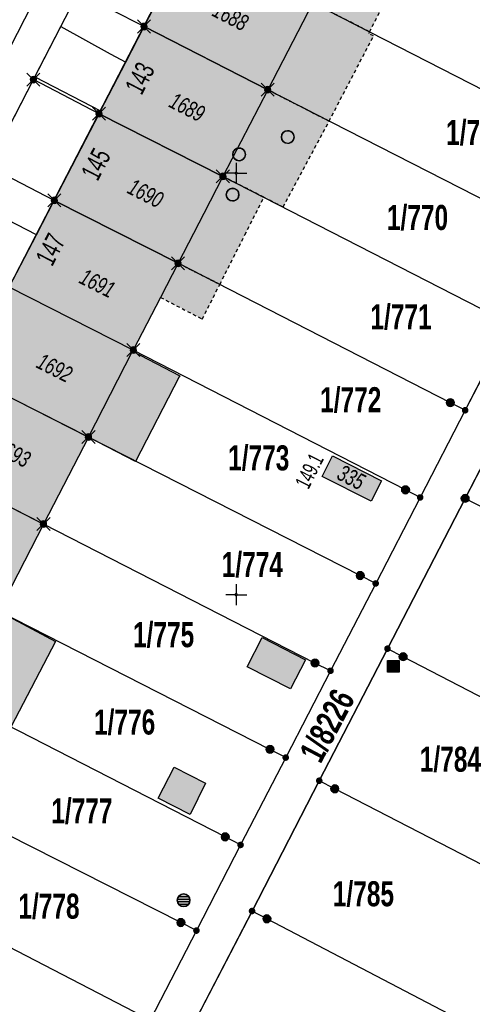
# Model space of a CAD drawing. Header units: metres. Extents: x 2695560 to 2696939, y 1260491 to 1262050.
# Tile 720 of 1005: x 2696438 to 2696465, y 1260851 to 1260909. Entities that reach past the tile are written whole.
import ezdxf

# ---------------------------------------------------------------- set-up
doc = ezdxf.new("R2010")
doc.units = ezdxf.units.M
doc.linetypes.add('AUSGEZOGEN', pattern=[0])
doc.linetypes.add('VERDECKT2_S2', pattern=[0.36, 0.2, -0.16])
for name, color, linetype in [('XR$1$AV_Flächen (EO)', 7, 'AUSGEZOGEN'), ('XR$1$AV_Gebäudeflächen (BB)', 7, 'AUSGEZOGEN'), ('XR$1$AV_Gebäudeflächen (EO)', 7, 'AUSGEZOGEN'), ('XR$1$AV_Grenzpunkte', 7, 'AUSGEZOGEN'), ('XR$1$AV_Grundstück-Nr.', 7, 'AUSGEZOGEN'), ('XR$1$AV_Haus-Nr.', 7, 'AUSGEZOGEN'), ('XR$1$AV_Koordinatennetzpunkte', 7, 'AUSGEZOGEN'), ('XR$1$AV_Linien (BB)', 7, 'AUSGEZOGEN'), ('XR$1$AV_Linien (EO)', 7, 'AUSGEZOGEN'), ('XR$1$AV_Versicherung-Nr.', 7, 'AUSGEZOGEN'), ('XR$1$AW_LK_Schachtdeckel', 24, 'AUSGEZOGEN'), ('XR$1$FM_LK_SW_TRASSEKNOTEN', 94, 'AUSGEZOGEN'), ('XR$1$Liegenschaftsgrenzen', 7, 'AUSGEZOGEN'), ('XR$1$PFAV', 255, 'AUSGEZOGEN'), ('XR$1$PFAW', 255, 'AUSGEZOGEN'), ('XR$1$PFWFM', 255, 'AUSGEZOGEN'), ('XR$1$RP_Abstandslinie', 7, 'AUSGEZOGEN'), ('XR$1$TV_LK_KNOTEN', 92, 'AUSGEZOGEN')]:
    doc.layers.add(name, color=color, linetype=linetype)
doc.styles.add('ARIAL', font='arial.ttf')

# ---------------------------------------------------------------- blocks, each defined once
blk = doc.blocks.new('BWAV20')
at = {"true_color": 0x000000, "transparency": 33554687}
blk.add_hatch(color=18, dxfattribs=at).paths.add_polyline_path([(0.17, 0), (0.16, 0.03), (0.15, 0.07), (0.14, 0.1), (0.11, 0.12), (0.09, 0.14), (0.06, 0.16), (0.03, 0.16), (-0.01, 0.17), (-0.04, 0.16), (-0.07, 0.15), (-0.1, 0.13), (-0.13, 0.11), (-0.15, 0.08), (-0.16, 0.05), (-0.17, 0.02), (-0.17, -0.02), (-0.16, -0.05), (-0.15, -0.08), (-0.13, -0.11), (-0.1, -0.13), (-0.07, -0.15), (-0.04, -0.16), (-0.01, -0.17), (0.03, -0.16), (0.06, -0.16), (0.09, -0.14), (0.11, -0.12), (0.14, -0.1), (0.15, -0.07), (0.16, -0.03)])
at = {"layer": 'XR$1$PFAV', "transparency": 33554687}
blk.add_hatch(color=7, dxfattribs=at).paths.add_polyline_path([(0.5, 0), (0.49, 0.1), (0.46, 0.2), (0.41, 0.29), (0.34, 0.36), (0.26, 0.42), (0.17, 0.47), (0.08, 0.49), (-0.03, 0.5), (-0.13, 0.48), (-0.22, 0.45), (-0.31, 0.4), (-0.38, 0.33), (-0.44, 0.24), (-0.48, 0.15), (-0.5, 0.05), (-0.5, -0.05), (-0.48, -0.15), (-0.44, -0.24), (-0.38, -0.33), (-0.31, -0.4), (-0.22, -0.45), (-0.13, -0.48), (-0.03, -0.5), (0.08, -0.49), (0.17, -0.47), (0.26, -0.42), (0.34, -0.36), (0.41, -0.29), (0.46, -0.2), (0.49, -0.1)])
blk = doc.blocks.new('BWAV19')
at = {"layer": 'XR$1$PFAV', "transparency": 33554687}
blk.add_hatch(color=7, dxfattribs=at).paths.add_polyline_path([(0, 0.24), (-0.024, 0.239), (-0.048, 0.235), (-0.072, 0.229), (-0.095, 0.221), (-0.116, 0.21), (-0.137, 0.197), (-0.156, 0.182), (-0.174, 0.165), (-0.19, 0.147), (-0.204, 0.127), (-0.215, 0.106), (-0.225, 0.083), (-0.232, 0.06), (-0.237, 0.036), (-0.24, 0.012), (-0.24, -0.012), (-0.237, -0.036), (-0.232, -0.06), (-0.225, -0.083), (-0.215, -0.106), (-0.204, -0.127), (-0.19, -0.147), (-0.174, -0.165), (-0.156, -0.182), (-0.137, -0.197), (-0.116, -0.21), (-0.095, -0.221), (-0.072, -0.229), (-0.048, -0.235), (-0.024, -0.239), (0, -0.24), (0.024, -0.239), (0.048, -0.235), (0.072, -0.229), (0.095, -0.221), (0.116, -0.21), (0.137, -0.197), (0.156, -0.182), (0.174, -0.165), (0.19, -0.147), (0.204, -0.127), (0.215, -0.106), (0.225, -0.083), (0.232, -0.06), (0.237, -0.036), (0.24, -0.012), (0.24, 0.012), (0.237, 0.036), (0.232, 0.06), (0.225, 0.083), (0.215, 0.106), (0.204, 0.127), (0.19, 0.147), (0.174, 0.165), (0.156, 0.182), (0.137, 0.197), (0.116, 0.21), (0.095, 0.221), (0.072, 0.229), (0.048, 0.235), (0.024, 0.239)])
at = {"color": 7, "transparency": 33554687}
for p, q in [((-0.5, 0.5), (-0.17, 0.17)), ((0.17, 0.17), (0.5, 0.5)), ((-0.5, -0.5), (-0.17, -0.17)), ((0.17, -0.17), (0.5, -0.5))]:
    blk.add_line(p, q, dxfattribs=at)
for start, end in [(90, 270), (270, 90)]:
    blk.add_arc((0, 0), 0.24, start, end, dxfattribs=at)
blk = doc.blocks.new('BAV15')
at = {"layer": 'XR$1$PFAV', "transparency": 33554687}
blk.add_hatch(color=7, dxfattribs=at).paths.add_polyline_path([(0.5, 0), (0.49, 0.1), (0.46, 0.2), (0.41, 0.29), (0.34, 0.36), (0.26, 0.42), (0.17, 0.47), (0.08, 0.49), (-0.03, 0.5), (-0.13, 0.48), (-0.22, 0.45), (-0.31, 0.4), (-0.38, 0.33), (-0.44, 0.24), (-0.48, 0.15), (-0.5, 0.05), (-0.5, -0.05), (-0.48, -0.15), (-0.44, -0.24), (-0.38, -0.33), (-0.31, -0.4), (-0.22, -0.45), (-0.13, -0.48), (-0.03, -0.5), (0.08, -0.49), (0.17, -0.47), (0.26, -0.42), (0.34, -0.36), (0.41, -0.29), (0.46, -0.2), (0.49, -0.1)])
at = {"color": 7, "transparency": 33554687}
for start, end in [(90, 270), (270, 90)]:
    blk.add_arc((0, 0), 0.5, start, end, dxfattribs=at)
at = {"layer": 'XR$1$PFAV', "transparency": 33554687}
blk.add_circle((0, 0), 0.5, dxfattribs=at)
blk = doc.blocks.new('BAV2041')
at = {"color": 7, "transparency": 33554687}
for p, q in [((0, 0.5), (0, 0.05)), ((-0.05, 0), (-0.5, 0)), ((0.05, 0), (0.5, 0)), ((0, -0.05), (0, -0.5))]:
    blk.add_line(p, q, dxfattribs=at)
blk.add_circle((0, 0), 0.05, dxfattribs=at)
for start, end in [(90, 270), (270, 90)]:
    blk.add_arc((0, 0), 0.05, start, end, dxfattribs=at)
blk = doc.blocks.new('BAW2082')
at = {"layer": 'XR$1$PFAW', "transparency": 33554687}
blk.add_hatch(color=7, dxfattribs=at).paths.add_polyline_path([(0.509, -0.003), (0.499, 0.098), (0.469, 0.194), (0.42, 0.283), (0.354, 0.359), (0.274, 0.421), (0.183, 0.466), (0.085, 0.491), (-0.016, 0.496), (-0.116, 0.481), (-0.211, 0.446), (-0.297, 0.392), (-0.37, 0.323), (-0.428, 0.24), (-0.468, 0.147), (-0.488, 0.047), (-0.488, -0.054), (-0.468, -0.153), (-0.428, -0.246), (-0.37, -0.329), (-0.297, -0.398), (-0.211, -0.452), (-0.116, -0.487), (-0.016, -0.502), (0.085, -0.497), (0.183, -0.472), (0.274, -0.427), (0.354, -0.366), (0.42, -0.289), (0.469, -0.2), (0.499, -0.104)])
at = {"transparency": 33554687}
for start, end in [(91.19481, 268.80519), (268.80519, 91.19481)]:
    blk.add_arc((0.01, 0), 0.5, start, end, dxfattribs=at)
at = {"layer": 'XR$1$PFAW', "transparency": 33554687}
blk.add_circle((0.009, -0.003), 0.5, dxfattribs=at)
blk = doc.blocks.new('BWFM6')
at = {"layer": 'XR$1$PFWFM', "transparency": 33554687}
blk.add_hatch(color=7, dxfattribs=at).paths.add_polyline_path([(0.5, 0), (0.49, 0.101), (0.459, 0.197), (0.41, 0.286), (0.344, 0.362), (0.264, 0.424), (0.174, 0.469), (0.076, 0.494), (-0.025, 0.499), (-0.125, 0.484), (-0.22, 0.449), (-0.306, 0.395), (-0.379, 0.326), (-0.437, 0.243), (-0.477, 0.15), (-0.497, 0.051), (-0.497, -0.051), (-0.477, -0.15), (-0.437, -0.243), (-0.379, -0.326), (-0.306, -0.395), (-0.22, -0.449), (-0.125, -0.484), (-0.025, -0.499), (0.076, -0.494), (0.174, -0.469), (0.264, -0.424), (0.344, -0.362), (0.41, -0.286), (0.459, -0.197), (0.49, -0.101)])
at = {"color": 94, "transparency": 33554687}
for p, q in [((-0.484, 0.1), (0.486, 0.1)), ((-0.4, 0.3), (0.4, 0.3)), ((-0.487, -0.1), (0.487, -0.1)), ((-0.4, -0.3), (0.4, -0.3))]:
    blk.add_line(p, q, dxfattribs=at)
for start, end in [(90, 270), (270, 90)]:
    blk.add_arc((0, 0), 0.5, start, end, dxfattribs=at)
at = {"layer": 'XR$1$PFWFM', "transparency": 33554687}
blk.add_circle((0, 0, 0.993), 0.5, dxfattribs=at)
blk = doc.blocks.new('BTV1')
at = {"layer": 'XR$1$PFWFM', "transparency": 33554687}
blk.add_hatch(color=7, dxfattribs=at).paths.add_polyline_path([(-0.5, 0.5), (-0.5, -0.5), (0.5, -0.5), (0.5, 0.5)])
at = {"color": 92, "transparency": 33554687}
for p, q in [((-0.219, 0.321), (-0.219, -0.298)), ((-0.208, -0.05), (0.23, 0.31)), ((-0.159, 0.001), (0.192, -0.283))]:
    blk.add_line(p, q, dxfattribs=at)
blk.add_polyline3d([(-0.5, 0.5, 0.993), (0.5, 0.5, 0.993), (0.5, -0.5, 0.993), (-0.5, -0.5, 0.993)], close=True, dxfattribs=at)

msp = doc.modelspace()

# ---------------------------------------------------------------- hatches: boundary and pattern name
at = {"layer": 'XR$1$AV_Gebäudeflächen (BB)', "true_color": 0xd2d2d2, "transparency": 33554687}
for points in [[(2696445.5, 1260908.51), (2696452.84, 1260904.76), (2696455.51, 1260909.92), (2696448.17, 1260913.67), (2696446.511, 1260910.464)], [(2696442.83, 1260903.34), (2696450.18, 1260899.62), (2696452.84, 1260904.76), (2696445.5, 1260908.51), (2696444.411, 1260906.401), (2696442.922, 1260903.518)], [(2696440.17, 1260898.2), (2696447.52, 1260894.47), (2696449.043, 1260897.419), (2696450.18, 1260899.62), (2696442.83, 1260903.34)], [(2696437.5, 1260893.05), (2696444.86, 1260889.32), (2696446.473, 1260892.443), (2696447.52, 1260894.47), (2696440.17, 1260898.2), (2696439.111, 1260896.157)], [(2696444.86, 1260889.32), (2696437.5, 1260893.05), (2696437.408, 1260892.872), (2696435.789, 1260889.725), (2696434.84, 1260887.88), (2696442.2, 1260884.16), (2696444.992, 1260882.706), (2696447.594, 1260887.74), (2696447.626, 1260887.802), (2696444.822, 1260889.247)], [(2696432.18, 1260882.74), (2696439.53, 1260879), (2696442.2, 1260884.16), (2696434.84, 1260887.88), (2696433.946, 1260886.152)], [(2696456.063, 1260881.828), (2696458.973, 1260880.356), (2696459.593, 1260881.565), (2696456.676, 1260883.04)], [(2696429.51, 1260877.57), (2696436.86, 1260873.84), (2696439.53, 1260879), (2696432.18, 1260882.74), (2696430.53, 1260879.545)], [(2696426.84, 1260872.41), (2696434.2, 1260868.69), (2696437.617, 1260866.998), (2696440.238, 1260872.027), (2696436.86, 1260873.84), (2696429.51, 1260877.57), (2696428.751, 1260876.104), (2696426.958, 1260872.638)], [(2696451.625, 1260870.542), (2696454.199, 1260869.223), (2696455.081, 1260870.945), (2696452.507, 1260872.264)], [(2696446.342, 1260862.754), (2696448.23, 1260861.784), (2696449.148, 1260863.628), (2696447.283, 1260864.586)]]:
    msp.add_hatch(color=254, dxfattribs=at).paths.add_polyline_path(points)
at = {"layer": 'XR$1$AV_Gebäudeflächen (EO)', "true_color": 0xebebeb, "transparency": 33554687}
for points in [[(2696458.885, 1260908.196), (2696464.197, 1260918.538), (2696460.85, 1260920.25), (2696455.51, 1260909.92)], [(2696456.482, 1260902.899), (2696459.122, 1260907.951), (2696458.856, 1260908.09), (2696458.885, 1260908.196), (2696455.51, 1260909.92), (2696452.84, 1260904.76)], [(2696452.616, 1260898.387), (2696453.758, 1260897.809), (2696456.482, 1260902.899), (2696452.84, 1260904.76), (2696450.18, 1260899.62)], [(2696447.52, 1260894.47), (2696449.998, 1260893.216), (2696451.487, 1260896.157), (2696452.616, 1260898.387), (2696450.18, 1260899.62), (2696449.043, 1260897.419)], [(2696446.473, 1260892.443), (2696448.958, 1260891.16), (2696449.998, 1260893.216), (2696447.52, 1260894.47)]]:
    msp.add_hatch(color=7, dxfattribs=at).paths.add_polyline_path(points)

# ---------------------------------------------------------------- linework, layer by layer
at = {"layer": 'XR$1$AV_Flächen (EO)', "color": 7, "linetype": 'AUSGEZOGEN', "transparency": 33554687}
for p, q in [((2696455.51, 1260909.92), (2696452.84, 1260904.76)), ((2696452.84, 1260904.76), (2696450.18, 1260899.62)), ((2696447.52, 1260894.47), (2696446.473, 1260892.443))]:
    msp.add_line(p, q, dxfattribs=at)
at = {"layer": 'XR$1$AV_Flächen (EO)', "color": 7, "linetype": 'VERDECKT2_S2', "transparency": 33554687}
for p, q in [((2696455.51, 1260909.92), (2696458.885, 1260908.196)), ((2696452.84, 1260904.76), (2696456.482, 1260902.899)), ((2696450.18, 1260899.62), (2696452.616, 1260898.387))]:
    msp.add_line(p, q, dxfattribs=at)
for points in [[(2696458.885, 1260908.196), (2696464.197, 1260918.538), (2696460.85, 1260920.25)], [(2696456.482, 1260902.899), (2696459.122, 1260907.951), (2696458.856, 1260908.09), (2696458.885, 1260908.196), (2696455.51, 1260909.92)], [(2696452.616, 1260898.387), (2696453.758, 1260897.809), (2696456.482, 1260902.899), (2696452.84, 1260904.76)], [(2696447.52, 1260894.47), (2696449.998, 1260893.216), (2696451.487, 1260896.157), (2696452.616, 1260898.387), (2696450.18, 1260899.62)], [(2696446.473, 1260892.443), (2696448.958, 1260891.16), (2696449.998, 1260893.216), (2696447.52, 1260894.47)]]:
    msp.add_lwpolyline(points, dxfattribs=at)
at = {"layer": 'XR$1$AV_Flächen (EO)', "color": 7, "linetype": 'AUSGEZOGEN', "transparency": 33554687}
msp.add_lwpolyline([(2696450.18, 1260899.62), (2696449.043, 1260897.419), (2696447.52, 1260894.47)], dxfattribs=at)
at = {"layer": 'XR$1$AV_Linien (BB)', "color": 7, "linetype": 'AUSGEZOGEN', "transparency": 33554687}
for p, q in [((2696445.5, 1260908.51), (2696446.511, 1260910.464)), ((2696455.51, 1260909.92), (2696452.84, 1260904.76)), ((2696439.02, 1260905.534), (2696440.552, 1260908.512)), ((2696444.411, 1260906.401), (2696445.5, 1260908.51)), ((2696445.5, 1260908.51), (2696452.84, 1260904.76)), ((2696442.922, 1260903.518), (2696444.411, 1260906.401)), ((2696439.02, 1260905.534), (2696442.922, 1260903.518)), ((2696452.84, 1260904.76), (2696450.18, 1260899.62)), ((2696440.17, 1260898.2), (2696442.83, 1260903.34)), ((2696442.83, 1260903.34), (2696442.922, 1260903.518)), ((2696442.83, 1260903.34), (2696450.18, 1260899.62)), ((2696439.111, 1260896.157), (2696435.2, 1260898.137)), ((2696439.111, 1260896.157), (2696440.17, 1260898.2)), ((2696440.17, 1260898.2), (2696447.52, 1260894.47)), ((2696437.5, 1260893.05), (2696439.111, 1260896.157)), ((2696444.86, 1260889.32), (2696437.5, 1260893.05)), ((2696434.84, 1260887.88), (2696442.2, 1260884.16)), ((2696442.2, 1260884.16), (2696439.53, 1260879)), ((2696432.18, 1260882.74), (2696439.53, 1260879)), ((2696439.53, 1260879), (2696436.86, 1260873.84))]:
    msp.add_line(p, q, dxfattribs=at)
for points in [[(2696409.197, 1260852.244), (2696409.208, 1260852.267), (2696430.179, 1260892.887), (2696442.325, 1260916.592), (2696454.357, 1260939.78), (2696461.857, 1260954.328), (2696482.033, 1260993.133), (2696499.717, 1261027.358), (2696505.833, 1261039.677), (2696505.846, 1261039.703)], [(2696440.552, 1260908.512), (2696441.58, 1260910.51), (2696442.593, 1260912.492)], [(2696440.552, 1260908.512), (2696443.481, 1260906.881), (2696444.411, 1260906.401)], [(2696475.21, 1260906.37), (2696472.56, 1260901.22), (2696469.89, 1260896.07), (2696467.22, 1260890.9), (2696464.56, 1260885.75), (2696461.89, 1260880.58), (2696459.25, 1260875.48), (2696456.57, 1260870.3), (2696453.91, 1260865.15), (2696451.23, 1260859.97), (2696448.61, 1260854.89), (2696445.86, 1260849.58), (2696445.68, 1260849.24), (2696443.17, 1260844.37), (2696437.64, 1260833.68)], [(2696435.2, 1260898.137), (2696436.27, 1260900.2), (2696438.93, 1260905.36), (2696439.02, 1260905.534)], [(2696477.35, 1260905.27), (2696470.88, 1260892.76), (2696464.56, 1260880.52), (2696459.95, 1260871.61), (2696455.9, 1260863.78), (2696451.91, 1260856.05), (2696447.81, 1260848.13), (2696441.389, 1260835.663)], [(2696450.18, 1260899.62), (2696449.043, 1260897.419), (2696447.52, 1260894.47)], [(2696447.52, 1260894.47), (2696446.473, 1260892.443), (2696444.86, 1260889.32)], [(2696444.86, 1260889.32), (2696444.822, 1260889.247), (2696447.626, 1260887.802), (2696447.594, 1260887.74), (2696444.992, 1260882.706), (2696442.2, 1260884.16)], [(2696436.86, 1260873.84), (2696440.238, 1260872.027), (2696437.617, 1260866.998), (2696434.2, 1260868.69)]]:
    msp.add_lwpolyline(points, dxfattribs=at)
for points in [[(2696456.063, 1260881.828), (2696456.676, 1260883.04), (2696459.593, 1260881.565), (2696458.973, 1260880.356), (2696456.063, 1260881.828)], [(2696451.625, 1260870.542), (2696452.507, 1260872.264), (2696455.081, 1260870.945), (2696454.199, 1260869.223), (2696451.625, 1260870.542)], [(2696446.342, 1260862.754), (2696447.283, 1260864.586), (2696449.148, 1260863.628), (2696448.23, 1260861.784), (2696446.342, 1260862.754)]]:
    msp.add_lwpolyline(points, close=True, dxfattribs=at)
at = {"layer": 'XR$1$AV_Linien (EO)', "color": 7, "linetype": 'AUSGEZOGEN', "transparency": 33554687}
msp.add_line((2696442.2, 1260884.16), (2696444.822, 1260889.247), dxfattribs=at)
at = {"layer": 'XR$1$Liegenschaftsgrenzen', "color": 7, "linetype": 'AUSGEZOGEN', "transparency": 33554687}
for p, q in [((2696438.93, 1260905.36), (2696441.58, 1260910.51)), ((2696436.27, 1260900.2), (2696438.93, 1260905.36)), ((2696464.56, 1260880.52), (2696470.88, 1260892.76)), ((2696467.22, 1260890.9), (2696464.56, 1260885.75)), ((2696464.56, 1260885.75), (2696461.89, 1260880.58)), ((2696461.89, 1260880.58), (2696459.25, 1260875.48)), ((2696459.95, 1260871.61), (2696464.56, 1260880.52)), ((2696492.37, 1260866.17), (2696464.56, 1260880.52)), ((2696459.25, 1260875.48), (2696456.57, 1260870.3)), ((2696455.9, 1260863.78), (2696459.95, 1260871.61)), ((2696456.57, 1260870.3), (2696453.91, 1260865.15)), ((2696453.91, 1260865.15), (2696451.23, 1260859.97)), ((2696451.91, 1260856.05), (2696455.9, 1260863.78)), ((2696451.23, 1260859.97), (2696448.61, 1260854.89)), ((2696447.81, 1260848.13), (2696451.91, 1260856.05)), ((2696448.61, 1260854.89), (2696445.86, 1260849.58))]:
    msp.add_line(p, q, dxfattribs=at)
for points in [[(2696444.23, 1260915.67), (2696448.17, 1260913.67), (2696455.51, 1260909.92), (2696471.65, 1260901.67), (2696472.56, 1260901.22)], [(2696469.89, 1260896.07), (2696469.01, 1260896.52), (2696452.84, 1260904.76), (2696445.5, 1260908.51), (2696441.58, 1260910.51)], [(2696467.22, 1260890.9), (2696466.33, 1260891.36), (2696450.18, 1260899.62), (2696442.83, 1260903.34), (2696438.93, 1260905.36)], [(2696464.56, 1260885.75), (2696463.68, 1260886.2), (2696447.52, 1260894.47), (2696440.17, 1260898.2), (2696436.27, 1260900.2)], [(2696461.89, 1260880.58), (2696461.02, 1260881.03), (2696444.86, 1260889.32), (2696437.5, 1260893.05), (2696433.59, 1260895.03)], [(2696459.25, 1260875.48), (2696458.33, 1260875.95), (2696442.2, 1260884.16), (2696434.84, 1260887.88), (2696430.92, 1260889.89)], [(2696456.57, 1260870.3), (2696455.64, 1260870.76), (2696439.53, 1260879), (2696432.18, 1260882.74), (2696428.28, 1260884.72)], [(2696453.91, 1260865.15), (2696452.97, 1260865.64), (2696436.86, 1260873.84), (2696429.51, 1260877.57), (2696425.6, 1260879.59)], [(2696451.23, 1260859.97), (2696450.32, 1260860.45), (2696434.2, 1260868.69), (2696426.84, 1260872.41), (2696422.93, 1260874.4)], [(2696487.73, 1260857.25), (2696483.75, 1260859.28), (2696475.81, 1260863.39), (2696460.88, 1260871.13), (2696459.95, 1260871.61)], [(2696448.61, 1260854.89), (2696447.69, 1260855.37), (2696431.54, 1260863.54), (2696424.19, 1260867.28), (2696420.28, 1260869.27)], [(2696445.86, 1260849.58), (2696444.95, 1260850.05), (2696428.87, 1260858.38), (2696421.5, 1260862.09), (2696417.61, 1260864.11)], [(2696483.71, 1260849.44), (2696456.82, 1260863.3), (2696455.9, 1260863.78)], [(2696479.65, 1260841.59), (2696475.67, 1260843.65), (2696468.792, 1260847.219), (2696452.79, 1260855.59), (2696451.91, 1260856.05)]]:
    msp.add_lwpolyline(points, dxfattribs=at)
at = {"layer": 'XR$1$RP_Abstandslinie', "color": 7, "linetype": 'AUSGEZOGEN', "transparency": 33554687}
msp.add_lwpolyline([(2696418.49, 1260847.47), (2696414.869, 1260849.339), (2696460.105, 1260936.826), (2696463.75, 1260934.94)], dxfattribs=at)

# ---------------------------------------------------------------- block references
at = {"layer": 'XR$1$AV_Grenzpunkte', "color": 7, "linetype": 'AUSGEZOGEN', "lineweight": -3, "transparency": 33554687}
for name, p, xscale, yscale in [('BWAV19', (2696445.5, 1260908.51), 0.7800000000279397, 0.7800000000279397), ('BWAV19', (2696438.93, 1260905.36), 0.7800000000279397, 0.7800000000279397), ('BWAV19', (2696452.84, 1260904.76), 0.7800000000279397, 0.7800000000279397), ('BWAV19', (2696442.83, 1260903.34), 0.7800000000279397, 0.7800000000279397), ('BWAV19', (2696450.18, 1260899.62), 0.7800000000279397, 0.7800000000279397), ('BWAV19', (2696440.17, 1260898.2), 0.7800000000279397, 0.7800000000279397), ('BWAV19', (2696447.52, 1260894.47), 0.7800000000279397, 0.7800000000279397), ('BWAV19', (2696444.86, 1260889.32), 0.7800000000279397, 0.7800000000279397), ('BAV15', (2696463.68, 1260886.2), 0.4549999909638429, 0.4549999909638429), ('BWAV20', (2696464.56, 1260885.75), 0.3899999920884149, 0.3899999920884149), ('BWAV19', (2696442.2, 1260884.16), 0.7800000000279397, 0.7800000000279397), ('BAV15', (2696461.02, 1260881.03), 0.4549999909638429, 0.4549999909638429), ('BWAV20', (2696461.89, 1260880.58), 0.3899999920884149, 0.3899999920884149), ('BAV15', (2696464.56, 1260880.52), 0.4549999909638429, 0.4549999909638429), ('BWAV19', (2696439.53, 1260879), 0.7800000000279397, 0.7800000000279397), ('BAV15', (2696458.33, 1260875.95), 0.4549999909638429, 0.4549999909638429), ('BWAV20', (2696459.25, 1260875.48), 0.3899999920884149, 0.3899999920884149), ('BWAV20', (2696459.95, 1260871.61), 0.3899999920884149, 0.3899999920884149), ('BAV15', (2696460.88, 1260871.13), 0.4549999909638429, 0.4549999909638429), ('BAV15', (2696455.64, 1260870.76), 0.4549999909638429, 0.4549999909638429), ('BWAV20', (2696456.57, 1260870.3), 0.3899999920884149, 0.3899999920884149), ('BAV15', (2696452.97, 1260865.64), 0.4549999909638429, 0.4549999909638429), ('BWAV20', (2696453.91, 1260865.15), 0.3899999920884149, 0.3899999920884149), ('BWAV20', (2696455.9, 1260863.78), 0.3899999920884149, 0.3899999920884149), ('BAV15', (2696456.82, 1260863.3), 0.4549999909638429, 0.4549999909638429), ('BAV15', (2696450.32, 1260860.45), 0.4549999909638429, 0.4549999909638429), ('BWAV20', (2696451.23, 1260859.97), 0.3899999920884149, 0.3899999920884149), ('BWAV20', (2696451.91, 1260856.05), 0.3899999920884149, 0.3899999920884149), ('BAV15', (2696447.69, 1260855.37), 0.4549999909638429, 0.4549999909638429), ('BAV15', (2696452.79, 1260855.59), 0.4549999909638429, 0.4549999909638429), ('BWAV20', (2696448.61, 1260854.89), 0.3899999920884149, 0.3899999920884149)]:
    msp.add_blockref(name, p, dxfattribs=dict(at, xscale=xscale, yscale=yscale))
at = {"layer": 'XR$1$AV_Koordinatennetzpunkte', "color": 7, "linetype": 'AUSGEZOGEN', "lineweight": -3, "transparency": 33554687, "xscale": 1.25, "yscale": 1.25}
for p in [(2696450.97, 1260899.81), (2696450.97, 1260874.81)]:
    msp.add_blockref('BAV2041', p, dxfattribs=at)
at = {"layer": 'XR$1$AW_LK_Schachtdeckel', "color": 24, "linetype": 'AUSGEZOGEN', "lineweight": -3, "transparency": 33554687, "xscale": 0.7499999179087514, "yscale": 0.7499999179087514}
for p in [(2696454.02, 1260901.958), (2696451.137, 1260900.926), (2696450.746, 1260898.539)]:
    msp.add_blockref('BAW2082', p, dxfattribs=at)
at = {"layer": 'XR$1$FM_LK_SW_TRASSEKNOTEN', "color": 94, "linetype": 'AUSGEZOGEN', "lineweight": -3, "transparency": 33554687, "xscale": 0.7499999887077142, "yscale": 0.7499999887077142}
msp.add_blockref('BWFM6', (2696447.85, 1260856.689), dxfattribs=at)
at = {"layer": 'XR$1$TV_LK_KNOTEN', "color": 92, "linetype": 'AUSGEZOGEN', "lineweight": -3, "transparency": 33554687, "xscale": 0.7000000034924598, "yscale": 0.7000000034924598}
msp.add_blockref('BTV1', (2696460.291, 1260870.563), dxfattribs=at)

# ---------------------------------------------------------------- texts
at = {"layer": 'XR$1$AV_Grundstück-Nr.', "color": 7, "transparency": 33554687, "char_height": 1.48491, "attachment_point": 5, "style": 'ARIAL'}
for s, insert, width in [('\\A1;{\\fArial|i0|b1;\\H1.484908;\\W0.700000;\\C7;1/769}\\P', (2696465.246, 1260902.204), 4.1653), ('\\A1;{\\fArial|i0|b1;\\H1.484908;\\W0.700000;\\C7;1/770}\\P', (2696461.732, 1260897.163), 4.1653), ('\\A1;{\\fArial|i0|b1;\\H1.484908;\\W0.700000;\\C7;1/771}\\P', (2696460.751, 1260891.276), 4.15458), ('\\A1;{\\fArial|i0|b1;\\H1.484908;\\W0.700000;\\C7;1/772}\\P', (2696457.768, 1260886.356), 4.1653), ('\\A1;{\\fArial|i0|b1;\\H1.484908;\\W0.700000;\\C7;1/773}\\P', (2696452.307, 1260882.907), 4.1653), ('\\A1;{\\fArial|i0|b1;\\H1.484908;\\W0.700000;\\C7;1/774}\\P', (2696451.928, 1260876.582), 4.1653), ('\\A1;{\\fArial|i0|b1;\\H1.484908;\\W0.700000;\\C7;1/775}\\P', (2696446.659, 1260872.419), 4.1653), ('\\A1;{\\fArial|i0|b1;\\H1.484908;\\W0.700000;\\C7;1/776}\\P', (2696444.348, 1260867.238), 4.1653), ('\\A1;{\\fArial|i0|b1;\\H1.484908;\\W0.700000;\\C7;1/784}\\P', (2696463.684, 1260865.032), 4.1653), ('\\A1;{\\fArial|i0|b1;\\H1.484908;\\W0.700000;\\C7;1/777}\\P', (2696441.809, 1260861.966), 4.1653), ('\\A1;{\\fArial|i0|b1;\\H1.484908;\\W0.700000;\\C7;1/785}\\P', (2696458.521, 1260857.053), 4.1653), ('\\A1;{\\fArial|i0|b1;\\H1.484908;\\W0.700000;\\C7;1/778}\\P', (2696439.857, 1260856.317), 4.1653)]:
    msp.add_mtext(s, dxfattribs=dict(at, insert=insert, width=width))
at = {"layer": 'XR$1$AV_Grundstück-Nr.', "color": 7, "transparency": 33554687, "insert": (2696456.378, 1260867.039), "char_height": 1.48491, "width": 4.98214, "attachment_point": 5, "rotation": 62.1594, "style": 'ARIAL'}
msp.add_mtext('\\A1;{\\fArial|i0|b1;\\H1.484908;\\W0.700000;\\C7;1/8226}\\P', dxfattribs=at)
at = {"layer": 'XR$1$AV_Haus-Nr.', "color": 7, "transparency": 33554687, "style": 'ARIAL'}
for s, insert, char_height, width, attachment_point, rotation in [('\\W0.66;143', (2696444.73, 1260905.713), 1.1621, 2.24073, 2, 62.6868), ('\\W0.66;145', (2696442.12, 1260900.616), 1.1621, 2.24073, 2, 62.6391), ('\\W0.66;147', (2696439.424, 1260895.562), 1.1621, 2.24073, 2, 62.5941), ('\\W0.64;149.1', (2696455.735, 1260881.937), 0.92968, 2.48965, 8, 63.1674)]:
    msp.add_mtext(s, dxfattribs=dict(at, insert=insert, char_height=char_height, width=width, attachment_point=attachment_point, rotation=rotation))
at = {"layer": 'XR$1$AV_Versicherung-Nr.', "color": 7, "transparency": 33554687, "char_height": 0.96842, "attachment_point": 5, "style": 'ARIAL'}
for s, insert, width, rotation in [('\\A1;{\\fArial|i1|b0;\\H0.968418;\\W0.700000;\\C7;1688}\\P', (2696450.632, 1260909.116), 2.45636, 332.9379), ('\\A1;{\\fArial|i1|b0;\\H0.968418;\\W0.700000;\\C7;1689}\\P', (2696448.06, 1260903.722), 2.45636, 333.1557), ('\\A1;{\\fArial|i1|b0;\\H0.968418;\\W0.700000;\\C7;1690}\\P', (2696445.591, 1260898.615), 2.45636, 333.0927), ('\\A1;{\\fArial|i1|b0;\\H0.968418;\\W0.700000;\\C7;1691}\\P', (2696442.734, 1260893.279), 2.44855, 333.1251), ('\\A1;{\\fArial|i1|b0;\\H0.968418;\\W0.700000;\\C7;1692}\\P', (2696440.19, 1260888.263), 2.45636, 333.1863), ('\\A1;{\\fArial|i1|b0;\\H0.968418;\\W0.700000;\\C7;1693}\\P', (2696437.704, 1260883.221), 2.45636, 333.0306), ('\\A1;{\\fArial|i1|b0;\\H0.968418;\\W0.700000;\\C7;335}\\P', (2696457.793, 1260881.775), 1.93301, 333.1674)]:
    msp.add_mtext(s, dxfattribs=dict(at, insert=insert, width=width, rotation=rotation))

doc.saveas('drawing.dxf')
